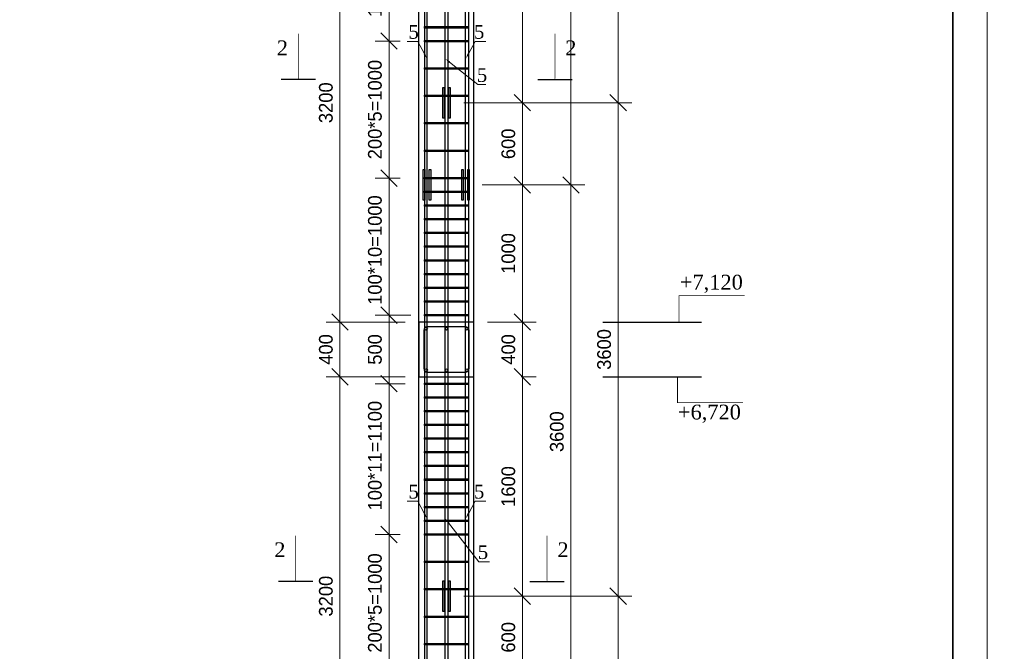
# Model space of a CAD drawing. Header units: millimetres. Extents: x -33345 to 4712671, y -3392 to 121473.
# Tile 427 of 656: x 2278948 to 2293302, y 66457 to 75674. Entities that reach past the tile are written whole.
import ezdxf
from ezdxf import colors
from ezdxf.entities.mleader import LeaderData, LeaderLine
from ezdxf.math import Vec2, Vec3

# ---------------------------------------------------------------- set-up
doc = ezdxf.new("R2010")
doc.units = ezdxf.units.MM
doc.layers.add('ACO-текст', color=7, linetype='Continuous', lineweight=20)
doc.styles.add('ISOCTEUR', font='isocpeui.ttf')
doc.styles.add('RUSS', font='RUSS.shx', dxfattribs={"width": 0.8, "oblique": 15, "height": 250})
doc.styles.add('SIMPLEX350', font='times.ttf', dxfattribs={"height": 350})
doc.styles.add('WMF-Times New Roman2', font='times.ttf')
doc.styles.add('X-U-RW-01$0$StyleROMANS', font='GOTHIC.TTF')
doc.dimstyles.new('ISO-100', dxfattribs={"dimtxt": 200, "dimasz": 120, "dimexe": 100, "dimexo": 100, "dimgap": 50, "dimtad": 1, "dimdec": 0, "dimtxsty": 'ISOCTEUR', "dimblk": 'OBLIQUE', "dimcen": 0, "dimdle": 100, "dimclrd": 256, "dimadec": 0, "dimazin": 0, "dimtfac": 1, "dimtdec": 0, "dimtmove": 0, "dimatfit": 3, "dimfxl": 1, "dimarcsym": 0})

# ---------------------------------------------------------------- blocks, each defined once
blk = doc.blocks.new('Qwet')
at = {"lineweight": 20}
blk.add_lwpolyline([(350715, -737612), (410115, -737612), (410115, -695612), (350715, -695612)], close=True, dxfattribs=at)
at = {"lineweight": 35}
blk.add_lwpolyline([(352715, -737112), (409615, -737112), (409615, -696112), (352715, -696112)], close=True, dxfattribs=at)
blk = doc.blocks.new('_Oblique')
at = {"color": 0, "linetype": 'ByBlock', "lineweight": -2}
blk.add_line((-0.5, -0.5), (0.5, 0.5), dxfattribs=at)
blk = doc.blocks.new('*D438')
at = {"lineweight": -2, "transparency": 16777216}
blk.add_line((2344052.8, 1470383.5), (2344052.8, 1470983.5), dxfattribs=at)
at = {"color": 0, "lineweight": -2, "transparency": 16777216}
for p, q in [((2344528.4, 1470883.5), (2343952.8, 1470883.5)), ((2344528.4, 1470483.5), (2343952.8, 1470483.5))]:
    blk.add_line(p, q, dxfattribs=at)
at = {"layer": 'Defpoints', "color": 0, "lineweight": 0, "transparency": 16777216}
for p in [(2344052.8, 1470883.5), (2344628.4, 1470883.5), (2344628.4, 1470483.5)]:
    blk.add_point(p, dxfattribs=at)
at = {"lineweight": -2, "transparency": 16777216, "xscale": 120, "yscale": 120, "zscale": 120}
for p, rotation in [((2344052.8, 1470883.5), 90), ((2344052.8, 1470483.5), 270)]:
    blk.add_blockref('_Oblique', p, dxfattribs=dict(at, rotation=rotation))
at = {"color": 0, "transparency": 16777216, "insert": (2343950.3, 1470683.5), "char_height": 100, "attachment_point": 5, "rotation": 90, "style": 'X-U-RW-01$0$StyleROMANS'}
blk.add_mtext('400', dxfattribs=at)
blk = doc.blocks.new('*D439')
at = {"lineweight": -2, "transparency": 16777216}
blk.add_line((2345382.6, 1470383.5), (2345382.6, 1470983.5), dxfattribs=at)
at = {"color": 0, "lineweight": -2, "transparency": 16777216}
for p, q in [((2345128.4, 1470883.5), (2345482.6, 1470883.5)), ((2345372.8, 1470483.5), (2345482.6, 1470483.5))]:
    blk.add_line(p, q, dxfattribs=at)
at = {"layer": 'Defpoints', "color": 0, "lineweight": 0, "transparency": 16777216}
for p in [(2345028.4, 1470883.5), (2345382.6, 1470883.5), (2345272.8, 1470483.5)]:
    blk.add_point(p, dxfattribs=at)
at = {"lineweight": -2, "transparency": 16777216, "xscale": 120, "yscale": 120, "zscale": 120}
for p, rotation in [((2345382.6, 1470883.5), 90), ((2345382.6, 1470483.5), 270)]:
    blk.add_blockref('_Oblique', p, dxfattribs=dict(at, rotation=rotation))
at = {"color": 0, "transparency": 16777216, "insert": (2345280.1, 1470683.5), "char_height": 100, "attachment_point": 5, "rotation": 90, "style": 'X-U-RW-01$0$StyleROMANS'}
blk.add_mtext('400', dxfattribs=at)
blk = doc.blocks.new('*D440')
at = {"lineweight": -2, "transparency": 16777216}
blk.add_line((2344410.3, 1470333.5), (2344410.3, 1471033.5), dxfattribs=at)
at = {"color": 0, "lineweight": -2, "transparency": 16777216}
for p, q in [((2344568.4, 1470933.5), (2344310.3, 1470933.5)), ((2344528.4, 1470433.5), (2344310.3, 1470433.5))]:
    blk.add_line(p, q, dxfattribs=at)
at = {"layer": 'Defpoints', "color": 0, "lineweight": 0, "transparency": 16777216}
for p in [(2344410.3, 1470933.5), (2344668.4, 1470933.5), (2344628.4, 1470433.5)]:
    blk.add_point(p, dxfattribs=at)
at = {"lineweight": -2, "transparency": 16777216, "xscale": 120, "yscale": 120, "zscale": 120}
for p, rotation in [((2344410.3, 1470933.5), 90), ((2344410.3, 1470433.5), 270)]:
    blk.add_blockref('_Oblique', p, dxfattribs=dict(at, rotation=rotation))
at = {"color": 0, "transparency": 16777216, "insert": (2344307.7, 1470683.5), "char_height": 100, "attachment_point": 5, "rotation": 90, "style": 'X-U-RW-01$0$StyleROMANS'}
blk.add_mtext('500', dxfattribs=at)
blk = doc.blocks.new('*D441')
at = {"lineweight": -2, "transparency": 16777216}
blk.add_line((2344052.8, 1467183.5), (2344052.8, 1470583.5), dxfattribs=at)
at = {"color": 0, "lineweight": -2, "transparency": 16777216}
for p, q in [((2344528.4, 1470483.5), (2343952.8, 1470483.5)), ((2344528.4, 1467283.5), (2343952.8, 1467283.5))]:
    blk.add_line(p, q, dxfattribs=at)
at = {"layer": 'Defpoints', "color": 0, "lineweight": 0, "transparency": 16777216}
for p in [(2344052.8, 1470483.5), (2344628.4, 1470483.5), (2344628.4, 1467283.5)]:
    blk.add_point(p, dxfattribs=at)
at = {"lineweight": -2, "transparency": 16777216, "xscale": 120, "yscale": 120, "zscale": 120}
for p, rotation in [((2344052.8, 1470483.5), 90), ((2344052.8, 1467283.5), 270)]:
    blk.add_blockref('_Oblique', p, dxfattribs=dict(at, rotation=rotation))
at = {"color": 0, "transparency": 16777216, "insert": (2343950.3, 1468883.5), "char_height": 100, "attachment_point": 5, "rotation": 90, "style": 'X-U-RW-01$0$StyleROMANS'}
blk.add_mtext('3200', dxfattribs=at)
blk = doc.blocks.new('*D444')
at = {"lineweight": -2, "transparency": 16777216}
blk.add_line((2344052.8, 1470783.5), (2344052.8, 1474183.5), dxfattribs=at)
at = {"color": 0, "lineweight": -2, "transparency": 16777216}
for p, q in [((2344528.4, 1474083.5), (2343952.8, 1474083.5)), ((2344528.4, 1470883.5), (2343952.8, 1470883.5))]:
    blk.add_line(p, q, dxfattribs=at)
at = {"layer": 'Defpoints', "color": 0, "lineweight": 0, "transparency": 16777216}
for p in [(2344052.8, 1474083.5), (2344628.4, 1474083.5), (2344628.4, 1470883.5)]:
    blk.add_point(p, dxfattribs=at)
at = {"lineweight": -2, "transparency": 16777216, "xscale": 120, "yscale": 120, "zscale": 120}
for p, rotation in [((2344052.8, 1474083.5), 90), ((2344052.8, 1470883.5), 270)]:
    blk.add_blockref('_Oblique', p, dxfattribs=dict(at, rotation=rotation))
at = {"color": 0, "transparency": 16777216, "insert": (2343950.3, 1472483.5), "char_height": 100, "attachment_point": 5, "rotation": 90, "style": 'X-U-RW-01$0$StyleROMANS'}
blk.add_mtext('3200', dxfattribs=at)
blk = doc.blocks.new('*D447')
at = {"lineweight": -2, "transparency": 16777216}
blk.add_line((2345382.6, 1470783.5), (2345382.6, 1471983.5), dxfattribs=at)
at = {"color": 0, "lineweight": -2, "transparency": 16777216}
for p, q in [((2345088.4, 1471883.5), (2345482.6, 1471883.5)), ((2345128.4, 1470883.5), (2345482.6, 1470883.5))]:
    blk.add_line(p, q, dxfattribs=at)
at = {"layer": 'Defpoints', "color": 0, "lineweight": 0, "transparency": 16777216}
for p in [(2344988.4, 1471883.5), (2345382.6, 1471883.5), (2345028.4, 1470883.5)]:
    blk.add_point(p, dxfattribs=at)
at = {"lineweight": -2, "transparency": 16777216, "xscale": 120, "yscale": 120, "zscale": 120}
for p, rotation in [((2345382.6, 1471883.5), 90), ((2345382.6, 1470883.5), 270)]:
    blk.add_blockref('_Oblique', p, dxfattribs=dict(at, rotation=rotation))
at = {"color": 0, "transparency": 16777216, "insert": (2345280.1, 1471383.5), "char_height": 100, "attachment_point": 5, "rotation": 90, "style": 'X-U-RW-01$0$StyleROMANS'}
blk.add_mtext('1000', dxfattribs=at)
blk = doc.blocks.new('*D448')
at = {"lineweight": -2, "transparency": 16777216}
blk.add_line((2345382.6, 1468783.5), (2345382.6, 1470583.5), dxfattribs=at)
at = {"color": 0, "lineweight": -2, "transparency": 16777216}
for p, q in [((2345372.8, 1470483.5), (2345482.6, 1470483.5)), ((2345128.4, 1468883.5), (2345482.6, 1468883.5))]:
    blk.add_line(p, q, dxfattribs=at)
at = {"layer": 'Defpoints', "color": 0, "lineweight": 0, "transparency": 16777216}
for p in [(2345272.8, 1470483.5), (2345382.6, 1470483.5), (2345028.4, 1468883.5)]:
    blk.add_point(p, dxfattribs=at)
at = {"lineweight": -2, "transparency": 16777216, "xscale": 120, "yscale": 120, "zscale": 120}
for p, rotation in [((2345382.6, 1470483.5), 90), ((2345382.6, 1468883.5), 270)]:
    blk.add_blockref('_Oblique', p, dxfattribs=dict(at, rotation=rotation))
at = {"color": 0, "transparency": 16777216, "insert": (2345280.1, 1469683.5), "char_height": 100, "attachment_point": 5, "rotation": 90, "style": 'X-U-RW-01$0$StyleROMANS'}
blk.add_mtext('1600', dxfattribs=at)
blk = doc.blocks.new('*D449')
at = {"lineweight": -2, "transparency": 16777216}
blk.add_line((2345382.6, 1472383.5), (2345382.6, 1474183.5), dxfattribs=at)
at = {"color": 0, "lineweight": -2, "transparency": 16777216}
for p, q in [((2345281.7, 1474083.5), (2345482.6, 1474083.5)), ((2345088.4, 1472483.5), (2345482.6, 1472483.5))]:
    blk.add_line(p, q, dxfattribs=at)
at = {"layer": 'Defpoints', "color": 0, "lineweight": 0, "transparency": 16777216}
for p in [(2345181.7, 1474083.5), (2345382.6, 1474083.5), (2344988.4, 1472483.5)]:
    blk.add_point(p, dxfattribs=at)
at = {"lineweight": -2, "transparency": 16777216, "xscale": 120, "yscale": 120, "zscale": 120}
for p, rotation in [((2345382.6, 1474083.5), 90), ((2345382.6, 1472483.5), 270)]:
    blk.add_blockref('_Oblique', p, dxfattribs=dict(at, rotation=rotation))
at = {"color": 0, "transparency": 16777216, "insert": (2345280.1, 1473283.5), "char_height": 100, "attachment_point": 5, "rotation": 90, "style": 'X-U-RW-01$0$StyleROMANS'}
blk.add_mtext('1600', dxfattribs=at)
blk = doc.blocks.new('*D450')
at = {"lineweight": -2, "transparency": 16777216}
blk.add_line((2345382.6, 1468183.5), (2345382.6, 1468983.5), dxfattribs=at)
at = {"color": 0, "lineweight": -2, "transparency": 16777216}
for p, q in [((2345128.4, 1468883.5), (2345482.6, 1468883.5)), ((2345128.4, 1468283.5), (2345482.6, 1468283.5))]:
    blk.add_line(p, q, dxfattribs=at)
at = {"layer": 'Defpoints', "color": 0, "lineweight": 0, "transparency": 16777216}
for p in [(2345028.4, 1468883.5), (2345382.6, 1468883.5), (2345028.4, 1468283.5)]:
    blk.add_point(p, dxfattribs=at)
at = {"lineweight": -2, "transparency": 16777216, "xscale": 120, "yscale": 120, "zscale": 120}
for p, rotation in [((2345382.6, 1468883.5), 90), ((2345382.6, 1468283.5), 270)]:
    blk.add_blockref('_Oblique', p, dxfattribs=dict(at, rotation=rotation))
at = {"color": 0, "transparency": 16777216, "insert": (2345280.1, 1468583.5), "char_height": 100, "attachment_point": 5, "rotation": 90, "style": 'X-U-RW-01$0$StyleROMANS'}
blk.add_mtext('600', dxfattribs=at)
blk = doc.blocks.new('*D460')
at = {"lineweight": -2, "transparency": 16777216}
blk.add_line((2345382.6, 1472583.5), (2345382.6, 1471783.5), dxfattribs=at)
at = {"color": 0, "lineweight": -2, "transparency": 16777216}
for p, q in [((2345088.4, 1472483.5), (2345482.6, 1472483.5)), ((2345089.3, 1471883.5), (2345482.6, 1471883.5))]:
    blk.add_line(p, q, dxfattribs=at)
at = {"layer": 'Defpoints', "color": 0, "lineweight": 0, "transparency": 16777216}
for p in [(2344988.4, 1472483.5), (2344989.3, 1471883.5), (2345382.6, 1471883.5)]:
    blk.add_point(p, dxfattribs=at)
at = {"lineweight": -2, "transparency": 16777216, "xscale": 120, "yscale": 120, "zscale": 120}
for p, rotation in [((2345382.6, 1472483.5), 90), ((2345382.6, 1471883.5), 270)]:
    blk.add_blockref('_Oblique', p, dxfattribs=dict(at, rotation=rotation))
at = {"color": 0, "transparency": 16777216, "insert": (2345280.1, 1472183.5), "char_height": 100, "attachment_point": 5, "rotation": 90, "style": 'X-U-RW-01$0$StyleROMANS'}
blk.add_mtext('600', dxfattribs=at)
blk = doc.blocks.new('*D472')
at = {"lineweight": -2, "transparency": 16777216}
blk.add_line((2344410.3, 1468233.5), (2344410.3, 1469433.5), dxfattribs=at)
at = {"color": 0, "lineweight": -2, "transparency": 16777216}
for p, q in [((2344492.1, 1469333.5), (2344310.3, 1469333.5)), ((2344492.1, 1468333.5), (2344310.3, 1468333.5))]:
    blk.add_line(p, q, dxfattribs=at)
at = {"layer": 'Defpoints', "color": 0, "lineweight": 0, "transparency": 16777216}
for p in [(2344410.3, 1469333.5), (2344592.1, 1469333.5), (2344592.1, 1468333.5)]:
    blk.add_point(p, dxfattribs=at)
at = {"lineweight": -2, "transparency": 16777216, "xscale": 120, "yscale": 120, "zscale": 120}
for p, rotation in [((2344410.3, 1469333.5), 90), ((2344410.3, 1468333.5), 270)]:
    blk.add_blockref('_Oblique', p, dxfattribs=dict(at, rotation=rotation))
at = {"color": 0, "transparency": 16777216, "insert": (2344307.7, 1468833.5), "char_height": 100, "attachment_point": 5, "rotation": 90, "style": 'X-U-RW-01$0$StyleROMANS'}
blk.add_mtext('200*5=1000', dxfattribs=at)
blk = doc.blocks.new('*D473')
at = {"lineweight": -2, "transparency": 16777216}
blk.add_line((2344410.3, 1469233.5), (2344410.3, 1470533.5), dxfattribs=at)
at = {"color": 0, "lineweight": -2, "transparency": 16777216}
for p, q in [((2344483.5, 1470433.5), (2344310.3, 1470433.5)), ((2344492.1, 1469333.5), (2344310.3, 1469333.5))]:
    blk.add_line(p, q, dxfattribs=at)
at = {"layer": 'Defpoints', "color": 0, "lineweight": 0, "transparency": 16777216}
for p in [(2344410.3, 1470433.5), (2344583.5, 1470433.5), (2344592.1, 1469333.5)]:
    blk.add_point(p, dxfattribs=at)
at = {"lineweight": -2, "transparency": 16777216, "xscale": 120, "yscale": 120, "zscale": 120}
for p, rotation in [((2344410.3, 1470433.5), 90), ((2344410.3, 1469333.5), 270)]:
    blk.add_blockref('_Oblique', p, dxfattribs=dict(at, rotation=rotation))
at = {"color": 0, "transparency": 16777216, "insert": (2344307.7, 1469908.5), "char_height": 100, "attachment_point": 5, "rotation": 90, "style": 'X-U-RW-01$0$StyleROMANS'}
blk.add_mtext('100*11=1100', dxfattribs=at)
blk = doc.blocks.new('*D479')
at = {"lineweight": -2, "transparency": 16777216}
blk.add_line((2344410.3, 1470833.5), (2344410.3, 1472033.5), dxfattribs=at)
at = {"color": 0, "lineweight": -2, "transparency": 16777216}
for p, q in [((2344492.1, 1471933.5), (2344310.3, 1471933.5)), ((2344528.4, 1470933.5), (2344310.3, 1470933.5))]:
    blk.add_line(p, q, dxfattribs=at)
at = {"layer": 'Defpoints', "color": 0, "lineweight": 0, "transparency": 16777216}
for p in [(2344410.3, 1471933.5), (2344592.1, 1471933.5), (2344628.4, 1470933.5)]:
    blk.add_point(p, dxfattribs=at)
at = {"lineweight": -2, "transparency": 16777216, "xscale": 120, "yscale": 120, "zscale": 120}
for p, rotation in [((2344410.3, 1471933.5), 90), ((2344410.3, 1470933.5), 270)]:
    blk.add_blockref('_Oblique', p, dxfattribs=dict(at, rotation=rotation))
at = {"color": 0, "transparency": 16777216, "insert": (2344307.7, 1471408.5), "char_height": 100, "attachment_point": 5, "rotation": 90, "style": 'X-U-RW-01$0$StyleROMANS'}
blk.add_mtext('100*10=1000', dxfattribs=at)
blk = doc.blocks.new('*D480')
at = {"lineweight": -2, "transparency": 16777216}
blk.add_line((2344410.3, 1471833.5), (2344410.3, 1473033.5), dxfattribs=at)
at = {"color": 0, "lineweight": -2, "transparency": 16777216}
for p, q in [((2344492.1, 1472933.5), (2344310.3, 1472933.5)), ((2344492.1, 1471933.5), (2344310.3, 1471933.5))]:
    blk.add_line(p, q, dxfattribs=at)
at = {"layer": 'Defpoints', "color": 0, "lineweight": 0, "transparency": 16777216}
for p in [(2344410.3, 1472933.5), (2344592.1, 1472933.5), (2344592.1, 1471933.5)]:
    blk.add_point(p, dxfattribs=at)
at = {"lineweight": -2, "transparency": 16777216, "xscale": 120, "yscale": 120, "zscale": 120}
for p, rotation in [((2344410.3, 1472933.5), 90), ((2344410.3, 1471933.5), 270)]:
    blk.add_blockref('_Oblique', p, dxfattribs=dict(at, rotation=rotation))
at = {"color": 0, "transparency": 16777216, "insert": (2344307.7, 1472433.5), "char_height": 100, "attachment_point": 5, "rotation": 90, "style": 'X-U-RW-01$0$StyleROMANS'}
blk.add_mtext('200*5=1000', dxfattribs=at)
blk = doc.blocks.new('*D481')
at = {"lineweight": -2, "transparency": 16777216}
blk.add_line((2344410.3, 1472833.5), (2344410.3, 1474133.5), dxfattribs=at)
at = {"color": 0, "lineweight": -2, "transparency": 16777216}
for p, q in [((2344483.5, 1474033.5), (2344310.3, 1474033.5)), ((2344492.1, 1472933.5), (2344310.3, 1472933.5))]:
    blk.add_line(p, q, dxfattribs=at)
at = {"layer": 'Defpoints', "color": 0, "lineweight": 0, "transparency": 16777216}
for p in [(2344410.3, 1474033.5), (2344583.5, 1474033.5), (2344592.1, 1472933.5)]:
    blk.add_point(p, dxfattribs=at)
at = {"lineweight": -2, "transparency": 16777216, "xscale": 120, "yscale": 120, "zscale": 120}
for p, rotation in [((2344410.3, 1474033.5), 90), ((2344410.3, 1472933.5), 270)]:
    blk.add_blockref('_Oblique', p, dxfattribs=dict(at, rotation=rotation))
at = {"color": 0, "transparency": 16777216, "insert": (2344307.7, 1473508.5), "char_height": 100, "attachment_point": 5, "rotation": 90, "style": 'X-U-RW-01$0$StyleROMANS'}
blk.add_mtext('100*11=1100', dxfattribs=at)
blk = doc.blocks.new('*D497')
at = {"lineweight": -2, "transparency": 16777216}
blk.add_line((2346080.9, 1465183.5), (2346080.9, 1468983.5), dxfattribs=at)
at = {"color": 0, "lineweight": -2, "transparency": 16777216}
for p, q in [((2344956.3, 1468883.5), (2346180.9, 1468883.5)), ((2345873, 1465283.5), (2346180.9, 1465283.5))]:
    blk.add_line(p, q, dxfattribs=at)
at = {"layer": 'Defpoints', "color": 0, "lineweight": 0, "transparency": 16777216}
for p in [(2344856.3, 1468883.5), (2346080.9, 1468883.5), (2345773, 1465283.5)]:
    blk.add_point(p, dxfattribs=at)
at = {"lineweight": -2, "transparency": 16777216, "xscale": 120, "yscale": 120, "zscale": 120}
for p, rotation in [((2346080.9, 1468883.5), 90), ((2346080.9, 1465283.5), 270)]:
    blk.add_blockref('_Oblique', p, dxfattribs=dict(at, rotation=rotation))
at = {"color": 0, "transparency": 16777216, "insert": (2345978.4, 1467083.5), "char_height": 100, "attachment_point": 5, "rotation": 90, "style": 'X-U-RW-01$0$StyleROMANS'}
blk.add_mtext('3600', dxfattribs=at)
blk = doc.blocks.new('*D498')
at = {"lineweight": -2, "transparency": 16777216}
blk.add_line((2345736.4, 1468183.5), (2345736.4, 1471983.5), dxfattribs=at)
at = {"color": 0, "lineweight": -2, "transparency": 16777216}
for p, q in [((2345280.9, 1471883.5), (2345836.4, 1471883.5)), ((2345528.4, 1468283.5), (2345836.4, 1468283.5))]:
    blk.add_line(p, q, dxfattribs=at)
at = {"layer": 'Defpoints', "color": 0, "lineweight": 0, "transparency": 16777216}
for p in [(2345180.9, 1471883.5), (2345736.4, 1471883.5), (2345428.4, 1468283.5)]:
    blk.add_point(p, dxfattribs=at)
at = {"lineweight": -2, "transparency": 16777216, "xscale": 120, "yscale": 120, "zscale": 120}
for p, rotation in [((2345736.4, 1471883.5), 90), ((2345736.4, 1468283.5), 270)]:
    blk.add_blockref('_Oblique', p, dxfattribs=dict(at, rotation=rotation))
at = {"color": 0, "transparency": 16777216, "insert": (2345633.9, 1470083.5), "char_height": 100, "attachment_point": 5, "rotation": 90, "style": 'X-U-RW-01$0$StyleROMANS'}
blk.add_mtext('3600', dxfattribs=at)
blk = doc.blocks.new('*D499')
at = {"lineweight": -2, "transparency": 16777216}
blk.add_line((2346080.9, 1468783.5), (2346080.9, 1472583.5), dxfattribs=at)
at = {"color": 0, "lineweight": -2, "transparency": 16777216}
for p, q in [((2344956.3, 1472483.5), (2346180.9, 1472483.5)), ((2345873, 1468883.5), (2346180.9, 1468883.5))]:
    blk.add_line(p, q, dxfattribs=at)
at = {"layer": 'Defpoints', "color": 0, "lineweight": 0, "transparency": 16777216}
for p in [(2344856.3, 1472483.5), (2346080.9, 1472483.5), (2345773, 1468883.5)]:
    blk.add_point(p, dxfattribs=at)
at = {"lineweight": -2, "transparency": 16777216, "xscale": 120, "yscale": 120, "zscale": 120}
for p, rotation in [((2346080.9, 1472483.5), 90), ((2346080.9, 1468883.5), 270)]:
    blk.add_blockref('_Oblique', p, dxfattribs=dict(at, rotation=rotation))
at = {"color": 0, "transparency": 16777216, "insert": (2345978.4, 1470683.5), "char_height": 100, "attachment_point": 5, "rotation": 90, "style": 'X-U-RW-01$0$StyleROMANS'}
blk.add_mtext('3600', dxfattribs=at)
blk = doc.blocks.new('*D500')
at = {"lineweight": -2, "transparency": 16777216}
blk.add_line((2345736.4, 1471783.5), (2345736.4, 1475583.5), dxfattribs=at)
at = {"color": 0, "lineweight": -2, "transparency": 16777216}
for p, q in [((2345280.9, 1475483.5), (2345836.4, 1475483.5)), ((2345528.4, 1471883.5), (2345836.4, 1471883.5))]:
    blk.add_line(p, q, dxfattribs=at)
at = {"layer": 'Defpoints', "color": 0, "lineweight": 0, "transparency": 16777216}
for p in [(2345180.9, 1475483.5), (2345736.4, 1475483.5), (2345428.4, 1471883.5)]:
    blk.add_point(p, dxfattribs=at)
at = {"lineweight": -2, "transparency": 16777216, "xscale": 120, "yscale": 120, "zscale": 120}
for p, rotation in [((2345736.4, 1475483.5), 90), ((2345736.4, 1471883.5), 270)]:
    blk.add_blockref('_Oblique', p, dxfattribs=dict(at, rotation=rotation))
at = {"color": 0, "transparency": 16777216, "insert": (2345633.9, 1473683.5), "char_height": 100, "attachment_point": 5, "rotation": 90, "style": 'X-U-RW-01$0$StyleROMANS'}
blk.add_mtext('3600', dxfattribs=at)
blk = doc.blocks.new('*D501')
at = {"lineweight": -2, "transparency": 16777216}
blk.add_line((2346080.9, 1472383.5), (2346080.9, 1476183.5), dxfattribs=at)
at = {"color": 0, "lineweight": -2, "transparency": 16777216}
for p, q in [((2344956.3, 1476083.5), (2346180.9, 1476083.5)), ((2345873, 1472483.5), (2346180.9, 1472483.5))]:
    blk.add_line(p, q, dxfattribs=at)
at = {"layer": 'Defpoints', "color": 0, "lineweight": 0, "transparency": 16777216}
for p in [(2344856.3, 1476083.5), (2346080.9, 1476083.5), (2345773, 1472483.5)]:
    blk.add_point(p, dxfattribs=at)
at = {"lineweight": -2, "transparency": 16777216, "xscale": 120, "yscale": 120, "zscale": 120}
for p, rotation in [((2346080.9, 1476083.5), 90), ((2346080.9, 1472483.5), 270)]:
    blk.add_blockref('_Oblique', p, dxfattribs=dict(at, rotation=rotation))
at = {"color": 0, "transparency": 16777216, "insert": (2345978.4, 1474283.5), "char_height": 100, "attachment_point": 5, "rotation": 90, "style": 'X-U-RW-01$0$StyleROMANS'}
blk.add_mtext('3600', dxfattribs=at)
blk = doc.blocks.new('икпы')
at = {"color": 106}
for p, q in [((2344628.4, 1458913.5), (2344628.4, 1482383.5)), ((2345028.4, 1458913.5), (2345028.4, 1482383.5))]:
    blk.add_line(p, q, dxfattribs=at)
at = {"color": 106, "lineweight": 30}
for p, q in [((2343874.3, 1472652.9), (2343624.3, 1472652.9)), ((2345494.3, 1472652.9), (2345744.3, 1472652.9)), ((2343855.7, 1468991), (2343605.7, 1468991)), ((2345437.2, 1468991), (2345687.2, 1468991))]:
    blk.add_line(p, q, dxfattribs=at)
for points in [[(2344668.4, 1484463.5), (2344668.4, 1458423.9), (2344253.3, 1458423.9), (2344304.9, 1458403.9), (2344668.4, 1458403.9, 0.414214), (2344688.4, 1458423.9), (2344688.4, 1484463.5)], [(2344988.4, 1484463.5), (2344988.4, 1458423.9), (2345403.6, 1458423.9), (2345351.9, 1458403.9), (2344988.4, 1458403.9, -0.414214), (2344968.4, 1458423.9), (2344968.4, 1484463.5)]]:
    blk.add_lwpolyline(points, format="xyb")
for points in [[(2344838.4, 1475483.5), (2344838.4, 1467283.5), (2344818.4, 1467283.5), (2344818.4, 1475483.5)], [(2344668.4, 1473038.5), (2344988.4, 1473038.5), (2344988.4, 1473028.5), (2344668.4, 1473028.5)], [(2344668.4, 1472938.5), (2344988.4, 1472938.5), (2344988.4, 1472928.5), (2344668.4, 1472928.5)], [(2344668.4, 1472738.5), (2344988.4, 1472738.5), (2344988.4, 1472728.5), (2344668.4, 1472728.5)], [(2344668.4, 1472538.5), (2344988.4, 1472538.5), (2344988.4, 1472528.5), (2344668.4, 1472528.5)], [(2344668.4, 1472338.5), (2344988.4, 1472338.5), (2344988.4, 1472328.5), (2344668.4, 1472328.5)], [(2344668.4, 1472138.5), (2344988.4, 1472138.5), (2344988.4, 1472128.5), (2344668.4, 1472128.5)], [(2344668.4, 1471938.5), (2344988.4, 1471938.5), (2344988.4, 1471928.5), (2344668.4, 1471928.5)], [(2344668.4, 1471838.5), (2344988.4, 1471838.5), (2344988.4, 1471828.5), (2344668.4, 1471828.5)], [(2344668.4, 1471738.5), (2344988.4, 1471738.5), (2344988.4, 1471728.5), (2344668.4, 1471728.5)], [(2344668.4, 1471638.5), (2344988.4, 1471638.5), (2344988.4, 1471628.5), (2344668.4, 1471628.5)], [(2344668.4, 1471538.5), (2344988.4, 1471538.5), (2344988.4, 1471528.5), (2344668.4, 1471528.5)], [(2344668.4, 1471438.5), (2344988.4, 1471438.5), (2344988.4, 1471428.5), (2344668.4, 1471428.5)], [(2344668.4, 1471338.5), (2344988.4, 1471338.5), (2344988.4, 1471328.5), (2344668.4, 1471328.5)], [(2344668.4, 1471238.5), (2344988.4, 1471238.5), (2344988.4, 1471228.5), (2344668.4, 1471228.5)], [(2344668.4, 1471138.5), (2344988.4, 1471138.5), (2344988.4, 1471128.5), (2344668.4, 1471128.5)], [(2344668.4, 1471038.5), (2344988.4, 1471038.5), (2344988.4, 1471028.5), (2344668.4, 1471028.5)], [(2344668.4, 1470938.5), (2344988.4, 1470938.5), (2344988.4, 1470928.5), (2344668.4, 1470928.5)], [(2344668.4, 1470438.5), (2344988.4, 1470438.5), (2344988.4, 1470428.5), (2344668.4, 1470428.5)], [(2344668.4, 1470338.5), (2344988.4, 1470338.5), (2344988.4, 1470328.5), (2344668.4, 1470328.5)], [(2344668.4, 1470238.5), (2344988.4, 1470238.5), (2344988.4, 1470228.5), (2344668.4, 1470228.5)], [(2344668.4, 1470138.5), (2344988.4, 1470138.5), (2344988.4, 1470128.5), (2344668.4, 1470128.5)], [(2344668.4, 1470038.5), (2344988.4, 1470038.5), (2344988.4, 1470028.5), (2344668.4, 1470028.5)], [(2344668.4, 1469938.5), (2344988.4, 1469938.5), (2344988.4, 1469928.5), (2344668.4, 1469928.5)], [(2344668.4, 1469838.5), (2344988.4, 1469838.5), (2344988.4, 1469828.5), (2344668.4, 1469828.5)], [(2344668.4, 1469738.5), (2344988.4, 1469738.5), (2344988.4, 1469728.5), (2344668.4, 1469728.5)], [(2344668.4, 1469638.5), (2344988.4, 1469638.5), (2344988.4, 1469628.5), (2344668.4, 1469628.5)], [(2344668.4, 1469538.5), (2344988.4, 1469538.5), (2344988.4, 1469528.5), (2344668.4, 1469528.5)], [(2344668.4, 1469438.5), (2344988.4, 1469438.5), (2344988.4, 1469428.5), (2344668.4, 1469428.5)], [(2344668.4, 1469338.5), (2344988.4, 1469338.5), (2344988.4, 1469328.5), (2344668.4, 1469328.5)], [(2344668.4, 1469138.5), (2344988.4, 1469138.5), (2344988.4, 1469128.5), (2344668.4, 1469128.5)], [(2344668.4, 1468938.5), (2344988.4, 1468938.5), (2344988.4, 1468928.5), (2344668.4, 1468928.5)], [(2344668.4, 1468738.5), (2344988.4, 1468738.5), (2344988.4, 1468728.5), (2344668.4, 1468728.5)], [(2344668.4, 1468538.5), (2344988.4, 1468538.5), (2344988.4, 1468528.5), (2344668.4, 1468528.5)]]:
    blk.add_lwpolyline(points, close=True)
at = {"color": 106}
for points in [[(2343749.3, 1472652.9, 0, 81, 0), (2343749.3, 1472762.9, 5.4, 5.4, 0), (2343749.3, 1472987.1, 5.4, 5.4, 0)], [(2345619.3, 1472652.9, 0, 81, 0), (2345619.3, 1472762.9, 5.4, 5.4, 0), (2345619.3, 1472987.1, 5.4, 5.4, 0)], [(2346524, 1470883.5, 0, 81, 0), (2346524, 1470993.6, 5.4, 5.4, 0), (2346524, 1471075.1, 5.4, 5.4, 0), (2347002.3, 1471075.1, 5.4, 5.4, 0)], [(2346512.8, 1470483.5, 0, 81, 0), (2346512.8, 1470373.5, 5.4, 5.4, 0), (2346512.8, 1470295.7, 5.4, 5.4, 0), (2346991.1, 1470295.7, 5.4, 5.4, 0)], [(2343730.7, 1468991, 0, 81, 0), (2343730.7, 1469101, 5.4, 5.4, 0), (2343730.7, 1469325.2, 5.4, 5.4, 0)], [(2345562.2, 1468991, 0, 81, 0), (2345562.2, 1469101, 5.4, 5.4, 0), (2345562.2, 1469325.2, 5.4, 5.4, 0)]]:
    blk.add_lwpolyline(points, format="xyseb", dxfattribs=at)
at = {"color": 106, "lineweight": 30}
for points in [[(2344801.4, 1472595.6), (2344812.4, 1472595.6), (2344812.4, 1472371.5), (2344801.4, 1472371.5)], [(2344845.3, 1472595.6), (2344856.3, 1472595.6), (2344856.3, 1472371.5), (2344845.3, 1472371.5)], [(2344660, 1471995.6), (2344671, 1471995.6), (2344671, 1471771.5), (2344660, 1471771.5)], [(2344703.8, 1471995.6), (2344714.9, 1471995.6), (2344714.9, 1471771.5), (2344703.8, 1471771.5)], [(2344940, 1471995.6), (2344951, 1471995.6), (2344951, 1471771.5), (2344940, 1471771.5)], [(2344983.8, 1471995.6), (2344994.9, 1471995.6), (2344994.9, 1471771.5), (2344983.8, 1471771.5)], [(2345028.4, 1470883.5), (2344628.4, 1470883.5), (2344628.4, 1470483.5), (2345028.4, 1470483.5)], [(2344801.4, 1468995.6), (2344812.4, 1468995.6), (2344812.4, 1468771.5), (2344801.4, 1468771.5)], [(2344845.3, 1468995.6), (2344856.3, 1468995.6), (2344856.3, 1468771.5), (2344845.3, 1468771.5)]]:
    blk.add_lwpolyline(points, close=True, dxfattribs=at)
at = {"color": 222, "true_color": 0xde218f}
blk.add_lwpolyline([(2344993.4, 1470823.5, 0.414214), (2344968.4, 1470848.5), (2344688.4, 1470848.5, 0.414214), (2344663.4, 1470823.5), (2344663.4, 1470543.5, 0.414214), (2344688.4, 1470518.5), (2344968.4, 1470518.5, 0.414214), (2344993.4, 1470543.5)], format="xyb", close=True, dxfattribs=at)
at = {"color": 106, "lineweight": 30}
for points in [[(2345968.3, 1470883.5), (2346688.3, 1470883.5)], [(2345968.3, 1470483.5), (2346688.3, 1470483.5)]]:
    blk.add_lwpolyline(points, dxfattribs=at)
for centre in [(2344679.6, 1470835.1), (2344679.6, 1470835.1), (2344828.4, 1470835.1), (2344828.4, 1470835.1), (2344978.2, 1470835.1), (2344978.2, 1470835.1), (2344679.6, 1470531.9), (2344828.4, 1470531.9), (2344978.2, 1470531.9)]:
    blk.add_circle(centre, 10, dxfattribs=at)
at = {"color": 106, "char_height": 108, "attachment_point": 5, "style": 'WMF-Times New Roman2'}
for s, insert in [('2', (2343633.1, 1472884)), ('2', (2345735.5, 1472884)), ('+7{\\fTimes New Roman|b0|i0|c238|p18;,}120', (2346759.7, 1471161.7)), ('+6{\\fTimes New Roman|b0|i0|c238|p18;,}720', (2346745.6, 1470214)), ('2', (2343614.5, 1469222.1)), ('2', (2345678.4, 1469222.1))]:
    blk.add_mtext(s, dxfattribs=dict(at, insert=insert))
at = {"color": 106}
for base, p1, p2, picture, middle in [((2346080.9, 1476083.5), (2345773, 1472483.5), (2344856.3, 1476083.5), '*D501', (2345978.4, 1474283.5)), ((2345736.4, 1475483.5), (2345428.4, 1471883.5), (2345180.9, 1475483.5), '*D500', (2345633.9, 1473683.5)), ((2344052.8, 1474083.5), (2344628.4, 1470883.5), (2344628.4, 1474083.5), '*D444', (2343950.3, 1472483.5)), ((2345382.6, 1474083.5), (2344988.4, 1472483.5), (2345181.7, 1474083.5), '*D449', (2345280.1, 1473283.5)), ((2346080.9, 1472483.5), (2345773, 1468883.5), (2344856.3, 1472483.5), '*D499', (2345978.4, 1470683.5)), ((2345382.6, 1471883.5), (2344988.4, 1472483.5), (2344989.3, 1471883.5), '*D460', (2345280.1, 1472183.5)), ((2345382.6, 1471883.5), (2345028.4, 1470883.5), (2344988.4, 1471883.5), '*D447', (2345280.1, 1471383.5)), ((2345736.4, 1471883.5), (2345428.4, 1468283.5), (2345180.9, 1471883.5), '*D498', (2345633.9, 1470083.5)), ((2344052.8, 1470883.5), (2344628.4, 1470483.5), (2344628.4, 1470883.5), '*D438', (2343950.3, 1470683.5)), ((2344410.3, 1470933.5), (2344628.4, 1470433.5), (2344668.4, 1470933.5), '*D440', (2344307.7, 1470683.5)), ((2345382.6, 1470883.5), (2345272.8, 1470483.5), (2345028.4, 1470883.5), '*D439', (2345280.1, 1470683.5)), ((2344052.8, 1470483.5), (2344628.4, 1467283.5), (2344628.4, 1470483.5), '*D441', (2343950.3, 1468883.5)), ((2345382.6, 1470483.5), (2345028.4, 1468883.5), (2345272.8, 1470483.5), '*D448', (2345280.1, 1469683.5)), ((2346080.9, 1468883.5), (2345773, 1465283.5), (2344856.3, 1468883.5), '*D497', (2345978.4, 1467083.5)), ((2345382.6, 1468883.5), (2345028.4, 1468283.5), (2345028.4, 1468883.5), '*D450', (2345280.1, 1468583.5))]:
    dim = blk.add_linear_dim(base=base, p1=p1, p2=p2, angle=90, dimstyle='ISO-100', override={"dimtxt": 100, "dimtxsty": 'X-U-RW-01$0$StyleROMANS', "dimtmove": 1}, dxfattribs=at)
    dim.commit()
    dim.dimension.update_dxf_attribs({"geometry": picture, "text_midpoint": middle})
for base, p1, p2, text, override, picture, middle in [((2344410.3, 1474033.5), (2344592.1, 1472933.5), (2344583.5, 1474033.5), '100*11=<>', {"dimtxt": 100, "dimtxsty": 'X-U-RW-01$0$StyleROMANS', "dimtmove": 1}, '*D481', (2344410.3, 1473508.5)), ((2344410.3, 1471933.5), (2344628.4, 1470933.5), (2344592.1, 1471933.5), '100*10=<>', {"dimtxt": 100, "dimtxsty": 'X-U-RW-01$0$StyleROMANS'}, '*D479', (2344410.3, 1471408.5)), ((2344410.3, 1470433.5), (2344592.1, 1469333.5), (2344583.5, 1470433.5), '100*11=<>', {"dimtxt": 100, "dimtxsty": 'X-U-RW-01$0$StyleROMANS', "dimtmove": 1}, '*D473', (2344410.3, 1469908.5))]:
    dim = blk.add_linear_dim(base=base, p1=p1, p2=p2, angle=90, text=text, dimstyle='ISO-100', override=override, dxfattribs=at)
    dim.commit()
    dim.dimension.update_dxf_attribs({"geometry": picture, "text_midpoint": middle, "dimtype": 128})
for base, p1, p2, picture, middle in [((2344410.3, 1472933.5), (2344592.1, 1471933.5), (2344592.1, 1472933.5), '*D480', (2344307.7, 1472433.5)), ((2344410.3, 1469333.5), (2344592.1, 1468333.5), (2344592.1, 1469333.5), '*D472', (2344307.7, 1468833.5))]:
    dim = blk.add_linear_dim(base=base, p1=p1, p2=p2, angle=90, text='200*5=<>', dimstyle='ISO-100', override={"dimtxt": 100, "dimtxsty": 'X-U-RW-01$0$StyleROMANS', "dimtmove": 1}, dxfattribs=at)
    dim.commit()
    dim.dimension.update_dxf_attribs({"geometry": picture, "text_midpoint": middle})
at = {"color": 106, "lineweight": 30}
ml = blk.add_multileader_mtext('Standard', dxfattribs=at)
ml.set_content('5', color=106, style='SIMPLEX350')
ml.set_leader_properties()
ml.build(insert=Vec2(0, 0))
ml.multileader.update_dxf_attribs({"text_left_attachment_type": 6, "text_right_attachment_type": 6, "dogleg_length": 0.141, "arrow_head_size": 39.3})
ctx = ml.context
ctx.base_point, ctx.char_height, ctx.arrow_head_size, ctx.landing_gap_size, ctx.plane_origin = Vec3(2344560.5, 1472930.4), 100, 39.3, 0.785, Vec3(2342826.2, 1467402.6)
ctx.left_attachment, ctx.right_attachment, ctx.text_align_type = 6, 6, 1
notes = []
notes.append((ctx, [(1, (1, 1, 0), (2344619.2, 1472930.4), (-1, 0), 0.141, [(1, [(2344687.2, 1472804.8)], 0, [])])]))
ctx.mtext.insert, ctx.mtext.alignment, ctx.mtext.flow_direction = Vec3(2344589.7, 1473050.4), 2, 5
ml = blk.add_multileader_mtext('Standard', dxfattribs=at)
ml.set_content('5', color=106, style='SIMPLEX350')
ml.set_leader_properties()
ml.build(insert=Vec2(0, 0))
ml.multileader.update_dxf_attribs({"text_left_attachment_type": 6, "text_right_attachment_type": 6, "dogleg_length": 0.36, "arrow_head_size": 39.3})
ctx = ml.context
ctx.base_point, ctx.char_height, ctx.arrow_head_size, ctx.landing_gap_size, ctx.plane_origin = Vec3(2345037.8, 1472930.4), 100, 39.3, 0.785, Vec3(2346830.7, 1467402.6)
ctx.left_attachment, ctx.right_attachment, ctx.text_align_type = 6, 6, 1
notes.append((ctx, [(1, (1, 1, 0), (2345037.7, 1472930.4), (1, 0), 0.141, [(1, [(2344969.6, 1472804.8)], 0, [])])]))
ctx.mtext.insert, ctx.mtext.width, ctx.mtext.alignment, ctx.mtext.flow_direction = Vec3(2345067.1, 1473050.4), 61.788, 2, 5
ml = blk.add_multileader_mtext('Standard', dxfattribs=at)
ml.set_content('5', color=106, style='SIMPLEX350')
ml.set_leader_properties()
ml.build(insert=Vec2(0, 0))
ml.multileader.update_dxf_attribs({"text_left_attachment_type": 6, "text_right_attachment_type": 6, "dogleg_length": 0.36, "arrow_head_size": 39.3})
ctx = ml.context
ctx.base_point, ctx.char_height, ctx.arrow_head_size, ctx.landing_gap_size, ctx.plane_origin = Vec3(2345058.9, 1472615.4), 100, 39.3, 0.785, Vec3(2346680.8, 1467402.6)
ctx.left_attachment, ctx.right_attachment, ctx.text_align_type = 6, 6, 1
notes.append((ctx, [(1, (1, 1, 0), (2345058.7, 1472615.4), (1, 0), 0.141, [(1, [(2344819.7, 1472804.8)], 0, [])])]))
ctx.mtext.insert, ctx.mtext.width, ctx.mtext.alignment, ctx.mtext.flow_direction = Vec3(2345088.2, 1472735.4), 27.59, 2, 5
ml = blk.add_multileader_mtext('Standard', dxfattribs=at)
ml.set_content('5', color=106, style='SIMPLEX350')
ml.set_leader_properties()
ml.build(insert=Vec2(0, 0))
ml.multileader.update_dxf_attribs({"text_left_attachment_type": 6, "text_right_attachment_type": 6, "dogleg_length": 0.141, "arrow_head_size": 39.3})
ctx = ml.context
ctx.base_point, ctx.char_height, ctx.arrow_head_size, ctx.landing_gap_size, ctx.plane_origin = Vec3(2344560.5, 1469575.8), 100, 39.3, 0.785, Vec3(2342826.2, 1464048.1)
ctx.left_attachment, ctx.right_attachment, ctx.text_align_type = 6, 6, 1
notes.append((ctx, [(1, (1, 1, 0), (2344619.2, 1469575.8), (-1, 0), 0.141, [(1, [(2344687.2, 1469450.3)], 0, [])])]))
ctx.mtext.insert, ctx.mtext.width, ctx.mtext.alignment, ctx.mtext.flow_direction = Vec3(2344589.7, 1469695.8), 37.231, 2, 5
ml = blk.add_multileader_mtext('Standard', dxfattribs=at)
ml.set_content('5', color=106, style='SIMPLEX350')
ml.set_leader_properties()
ml.build(insert=Vec2(0, 0))
ml.multileader.update_dxf_attribs({"text_left_attachment_type": 6, "text_right_attachment_type": 6, "dogleg_length": 0.36, "arrow_head_size": 39.3})
ctx = ml.context
ctx.base_point, ctx.char_height, ctx.arrow_head_size, ctx.landing_gap_size, ctx.plane_origin = Vec3(2345037.8, 1469575.8), 100, 39.3, 0.785, Vec3(2346830.7, 1464048.1)
ctx.left_attachment, ctx.right_attachment, ctx.text_align_type = 6, 6, 1
notes.append((ctx, [(1, (1, 1, 0), (2345037.7, 1469575.8), (1, 0), 0.141, [(1, [(2344969.6, 1469450.3)], 0, [])])]))
ctx.mtext.insert, ctx.mtext.alignment, ctx.mtext.flow_direction = Vec3(2345067.1, 1469695.8), 2, 5
ml = blk.add_multileader_mtext('Standard', dxfattribs=at)
ml.set_content('5', color=106, style='SIMPLEX350')
ml.set_leader_properties()
ml.build(insert=Vec2(0, 0))
ml.multileader.update_dxf_attribs({"text_left_attachment_type": 6, "text_right_attachment_type": 6, "dogleg_length": 0.36, "arrow_head_size": 39.3})
ctx = ml.context
ctx.base_point, ctx.char_height, ctx.arrow_head_size, ctx.landing_gap_size, ctx.plane_origin = Vec3(2345065.9, 1469134.8), 100, 39.3, 0.785, Vec3(2346680.8, 1464048.1)
ctx.left_attachment, ctx.right_attachment, ctx.text_align_type = 6, 6, 1
notes.append((ctx, [(1, (1, 1, 0), (2345065.8, 1469134.8), (1, 0), 0.141, [(1, [(2344819.7, 1469450.3)], 0, [])])]))
ctx.mtext.insert, ctx.mtext.alignment, ctx.mtext.flow_direction = Vec3(2345095.2, 1469254.8), 2, 5
for ctx, leaders in notes:
    for number, flags, end, landing, length, lines in leaders:
        leader = LeaderData()
        leader.index, (leader.has_last_leader_line, leader.has_dogleg_vector, leader.attachment_direction) = number, flags
        leader.last_leader_point, leader.dogleg_vector, leader.dogleg_length = Vec3(end), Vec3(landing), length
        for number, points, colour, breaks in lines:
            line = LeaderLine()
            line.index, line.vertices, line.color, line.breaks = number, Vec3.list(points), colors.encode_raw_color(colour), breaks
            leader.lines.append(line)
        ctx.leaders.append(leader)

msp = doc.modelspace()

# ---------------------------------------------------------------- block references
at = {"rotation": 270}
for p in [(2988664.059, 454616.444, 1359241.5), (3030664.059, 454616.444, 1359241.5)]:
    msp.add_blockref('Qwet', p, dxfattribs=at)
at = {"color": 177, "lineweight": 0, "true_color": 0x293189, "xscale": 2, "yscale": 2, "zscale": 2}
msp.add_blockref('икпы', (-2404488.158, -2870505.067), dxfattribs=at)

# ---------------------------------------------------------------- texts
at = {"layer": 'ACO-текст', "insert": (2219467.004, 70189.721, 1359241.5), "char_height": 300, "width": 18353.93755, "attachment_point": 1, "line_spacing_factor": 1.2, "style": 'RUSS'}
msp.add_mtext('\\A1;\\pi-600,l600,t600;1.^IОбщие указания см. на л. КЖ-\\P2.^ICтыки рабочей арматуры должны быть выполнены согласно "Детали А" (сварное соединение {\\A0;L\\H0.7x;\\S^ н;}=dх10х1.3), где d-диаметр рабочей арматуры колонны. Для d=28А400, {\\A0;L\\H0.7x;\\S^ н;}=364мм. Стыки необходимо размещать вне зоны действия максимальных усилий, согласно (КМК 2.01.03-96). Допускается двусторонние швы длиной 4хd{\\H0.7x;\\S^ н;} для соединения арматуры классов А240, А300, А400.\\P3.^IСоединения пересечений стержней арматуры выполнять вязаными стальной отожженной проволокой d=0.8-1.0мм. Применение ручной электродуговой сварки не допускается! \\P{\\A0;4.^IОпалубку колонн снимать после набора прочности бетона не менее \\fISOCPEUR|b0|i1|c238|p34;70%\\fISOCPEUR|b0|i1|c204|p34;.\\P}5.^IКолонны замаркированы на л. КЖ-__\\P6.^IЗакладные детали МН1 учтены в расходе на л. КЖ-__  Ориентацию закладных деталей уточнять по месту - располагать только со стороны примыкания кирпичных стен.', dxfattribs=at)

doc.saveas('drawing.dxf')
